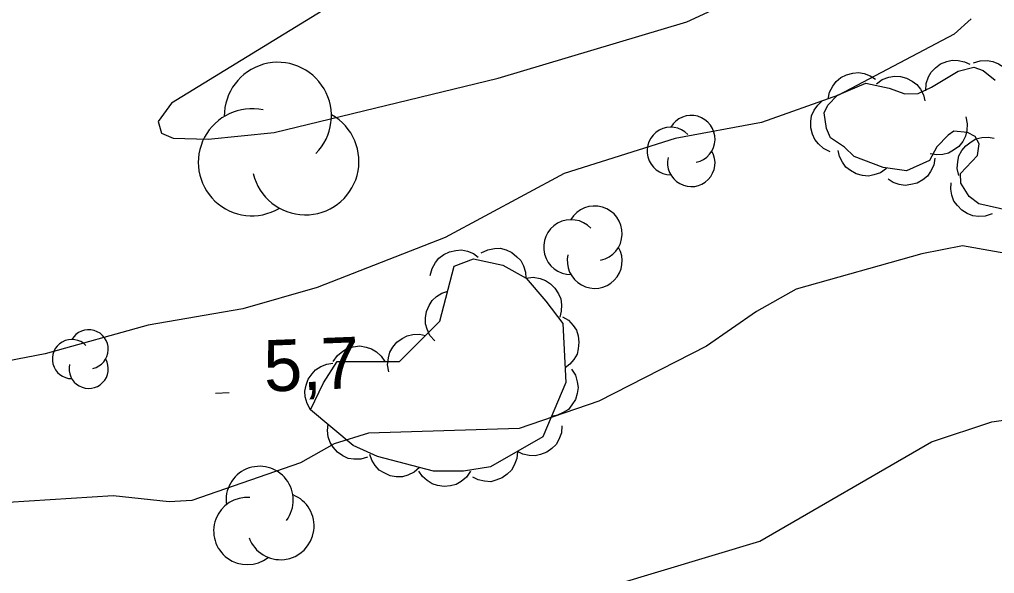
# Model space of a CAD drawing. Extents: x 336540 to 340074, y 5572036 to 5573747.
# Drawn here: x 337418.4 to 337475.3, y 5572866.6 to 5572898.9 of the extents above; entities that cross this region are included whole.
import ezdxf

# ---------------------------------------------------------------- set-up
doc = ezdxf.new("R2010")
doc.units = 0
for name, color, linetype in [('Niveau 2', 7, 'Continuous'), ('Niveau 3', 7, 'Continuous'), ('Niveau 44', 7, 'Continuous')]:
    doc.layers.add(name, color=color, linetype=linetype)

msp = doc.modelspace()

# ---------------------------------------------------------------- linework, layer by layer
at = {"layer": 'Niveau 2'}
for points in [[(337441.7, 5572902.91), (337427.25, 5572894.03), (337426.47, 5572892.96), (337426.67, 5572892.29), (337427.35, 5572891.99), (337429.39, 5572891.93), (337433.25, 5572892.31), (337446.31, 5572895.5), (337457.32, 5572898.78), (337463.09, 5572901.46)], [(337473.89, 5572898.96), (337472.91, 5572898.06), (337466.16, 5572894.5), (337461.67, 5572892.9), (337456.64, 5572891.97), (337450.15, 5572889.93), (337443.21, 5572886.2), (337435.76, 5572883.27), (337431.42, 5572882.02), (337425.9, 5572881.07), (337419.88, 5572879.4), (337411.5, 5572877.78)], [(337477.13, 5572885.05), (337473.38, 5572885.71), (337471.02, 5572885.24), (337463.68, 5572883.18), (337461.38, 5572881.87), (337458.45, 5572879.84), (337452.17, 5572876.64), (337447.53, 5572875.05), (337438.74, 5572874.77), (337436.74, 5572874.14), (337434.78, 5572873.05), (337428.45, 5572870.85), (337427.11, 5572870.77), (337423.86, 5572871.12), (337410.36, 5572870.25)], [(337410.64, 5572848.56), (337419.45, 5572854.95), (337425.22, 5572857.96), (337435.86, 5572861.72), (337442.09, 5572862.03), (337450.06, 5572865), (337461.57, 5572868.47), (337471.58, 5572874.26), (337475.09, 5572875.44), (337478.96, 5572875.98), (337482.24, 5572877.68), (337484.01, 5572879.64), (337487.66, 5572881.18), (337489.66, 5572881.76)]]:
    msp.add_lwpolyline(points, dxfattribs=at)
at = {"layer": 'Niveau 3'}
msp.add_line((337429.82, 5572877.11), (337430.62, 5572877.15), dxfattribs=at)
at = {"layer": 'Niveau 44'}
for points in [[(337471.25, 5572894.76), (337471.27, 5572895.17), (337471.41, 5572895.56), (337471.57, 5572895.85), (337471.81, 5572896.1), (337472.11, 5572896.32), (337472.47, 5572896.46), (337472.78, 5572896.54), (337473.14, 5572896.53), (337473.5, 5572896.45), (337473.82, 5572896.3)], [(337474.03, 5572896.39), (337474.42, 5572896.51), (337474.83, 5572896.52), (337475.16, 5572896.47), (337475.48, 5572896.33), (337475.79, 5572896.13), (337476.04, 5572895.84), (337476.24, 5572895.58), (337476.34, 5572895.24), (337476.4, 5572894.88), (337476.37, 5572894.52)], [(337476.15, 5572887.75), (337474.34, 5572888.16), (337473.77, 5572888.59), (337473.3, 5572889.37), (337473.28, 5572889.93), (337474.27, 5572890.97), (337474.37, 5572891.65), (337474.13, 5572892.09), (337473.68, 5572892.31), (337472.89, 5572892.4), (337472.56, 5572892.17), (337471.9, 5572891.48), (337471.47, 5572890.68), (337470.13, 5572890.08), (337468.77, 5572890.28), (337467.07, 5572890.91), (337466.5, 5572891.46), (337465.69, 5572892), (337465.46, 5572892.56), (337465.32, 5572893.46), (337465.54, 5572893.91), (337466.09, 5572894.49), (337467.76, 5572895.2), (337469.11, 5572894.9), (337470.02, 5572894.58), (337470.81, 5572894.6), (337471.59, 5572894.96), (337473.14, 5572895.89), (337474.04, 5572896.14), (337474.6, 5572895.93), (337475.29, 5572895.38)], [(337465.55, 5572894.26), (337465.63, 5572894.67), (337465.82, 5572895.03), (337466.02, 5572895.3), (337466.29, 5572895.52), (337466.62, 5572895.69), (337466.99, 5572895.78), (337467.32, 5572895.82), (337467.66, 5572895.76), (337468.01, 5572895.63), (337468.31, 5572895.44)], [(337468.37, 5572895.16), (337468.71, 5572895.41), (337469.09, 5572895.54), (337469.42, 5572895.61), (337469.77, 5572895.59), (337470.12, 5572895.49), (337470.46, 5572895.31), (337470.73, 5572895.12), (337470.94, 5572894.84), (337471.11, 5572894.51), (337471.2, 5572894.16)], [(337465.67, 5572891.2), (337465.29, 5572891.38), (337464.99, 5572891.66), (337464.78, 5572891.91), (337464.64, 5572892.23), (337464.55, 5572892.59), (337464.55, 5572892.97), (337464.59, 5572893.3), (337464.74, 5572893.62), (337464.95, 5572893.92), (337465.21, 5572894.17)], [(337473.58, 5572893.24), (337473.67, 5572892.83), (337473.64, 5572892.43), (337473.57, 5572892.1), (337473.4, 5572891.8), (337473.17, 5572891.51), (337472.86, 5572891.28), (337472.58, 5572891.11), (337472.24, 5572891.04), (337471.87, 5572891.01), (337471.51, 5572891.07)], [(337473.17, 5572889.81), (337473.08, 5572890.22), (337473.11, 5572890.63), (337473.18, 5572890.95), (337473.35, 5572891.26), (337473.58, 5572891.55), (337473.89, 5572891.78), (337474.17, 5572891.94), (337474.51, 5572892.02), (337474.88, 5572892.05), (337475.24, 5572891.99)], [(337468.95, 5572890.21), (337468.61, 5572889.97), (337468.22, 5572889.84), (337467.9, 5572889.78), (337467.55, 5572889.81), (337467.19, 5572889.91), (337466.86, 5572890.1), (337466.59, 5572890.29), (337466.39, 5572890.58), (337466.22, 5572890.91), (337466.13, 5572891.26)], [(337471.78, 5572890.82), (337471.71, 5572890.41), (337471.53, 5572890.05), (337471.34, 5572889.77), (337471.07, 5572889.55), (337470.75, 5572889.37), (337470.37, 5572889.28), (337470.05, 5572889.23), (337469.7, 5572889.29), (337469.35, 5572889.41), (337469.05, 5572889.59)], [(337475.12, 5572887.57), (337474.72, 5572887.44), (337474.32, 5572887.42), (337473.99, 5572887.46), (337473.66, 5572887.59), (337473.35, 5572887.79), (337473.09, 5572888.06), (337472.89, 5572888.32), (337472.77, 5572888.66), (337472.7, 5572889.02), (337472.72, 5572889.38)], [(337442.35, 5572883.97), (337442.45, 5572884.38), (337442.65, 5572884.73), (337442.85, 5572884.99), (337443.14, 5572885.2), (337443.47, 5572885.36), (337443.84, 5572885.44), (337444.17, 5572885.47), (337444.51, 5572885.39), (337444.86, 5572885.25), (337445.15, 5572885.05)], [(337445.32, 5572885.29), (337445.7, 5572885.48), (337446.1, 5572885.54), (337446.43, 5572885.56), (337446.77, 5572885.47), (337447.1, 5572885.31), (337447.4, 5572885.07), (337447.63, 5572884.84), (337447.79, 5572884.53), (337447.9, 5572884.17), (337447.93, 5572883.81)], [(337435.37, 5572876.14), (337436.12, 5572877.71), (337436.91, 5572878.96), (337440.55, 5572878.96), (337442.91, 5572881.31), (337443.75, 5572884.51), (337444.87, 5572884.94), (337446.58, 5572884.58), (337447.94, 5572883.81), (337449.09, 5572882.48), (337450.07, 5572881.17), (337450.25, 5572877.72), (337448.91, 5572874.56), (337445.86, 5572872.8), (337444.28, 5572872.55), (337442.54, 5572872.55), (337439.27, 5572873.41), (337437.86, 5572874.06), (337435.37, 5572876.14)], [(337447.94, 5572883.82), (337448.35, 5572883.87), (337448.75, 5572883.79), (337449.06, 5572883.69), (337449.36, 5572883.49), (337449.62, 5572883.24), (337449.82, 5572882.91), (337449.96, 5572882.61), (337450, 5572882.26), (337449.99, 5572881.89), (337449.9, 5572881.55)], [(337442.61, 5572880.16), (337442.33, 5572880.47), (337442.17, 5572880.84), (337442.07, 5572881.16), (337442.07, 5572881.51), (337442.13, 5572881.88), (337442.29, 5572882.23), (337442.46, 5572882.51), (337442.72, 5572882.74), (337443.03, 5572882.94), (337443.37, 5572883.06)], [(337450.05, 5572881.57), (337450.41, 5572881.36), (337450.68, 5572881.05), (337450.87, 5572880.78), (337450.97, 5572880.45), (337451.02, 5572880.08), (337450.98, 5572879.7), (337450.91, 5572879.38), (337450.73, 5572879.08), (337450.49, 5572878.79), (337450.21, 5572878.58)], [(337439.94, 5572878.35), (337439.86, 5572878.76), (337439.91, 5572879.17), (337439.98, 5572879.49), (337440.16, 5572879.79), (337440.4, 5572880.08), (337440.71, 5572880.3), (337441, 5572880.46), (337441.34, 5572880.53), (337441.71, 5572880.54), (337442.07, 5572880.47)], [(337436.69, 5572878.96), (337436.93, 5572879.31), (337437.24, 5572879.56), (337437.52, 5572879.73), (337437.86, 5572879.82), (337438.23, 5572879.86), (337438.61, 5572879.79), (337438.92, 5572879.7), (337439.22, 5572879.51), (337439.49, 5572879.26), (337439.69, 5572878.96)], [(337435.37, 5572876.14), (337435.16, 5572876.5), (337435.06, 5572876.9), (337435.03, 5572877.22), (337435.1, 5572877.57), (337435.23, 5572877.92), (337435.45, 5572878.23), (337435.66, 5572878.47), (337435.96, 5572878.66), (337436.31, 5572878.79), (337436.66, 5572878.85)], [(337450.58, 5572878.51), (337450.81, 5572878.16), (337450.92, 5572877.77), (337450.97, 5572877.44), (337450.92, 5572877.09), (337450.81, 5572876.74), (337450.6, 5572876.42), (337450.4, 5572876.16), (337450.1, 5572875.97), (337449.77, 5572875.82), (337449.41, 5572875.75)], [(337438.69, 5572873.37), (337438.29, 5572873.25), (337437.88, 5572873.26), (337437.56, 5572873.3), (337437.24, 5572873.45), (337436.94, 5572873.66), (337436.69, 5572873.96), (337436.5, 5572874.23), (337436.4, 5572874.56), (337436.35, 5572874.93), (337436.39, 5572875.29)], [(337450.03, 5572875.2), (337450, 5572874.79), (337449.85, 5572874.41), (337449.69, 5572874.12), (337449.44, 5572873.87), (337449.14, 5572873.66), (337448.78, 5572873.52), (337448.47, 5572873.44), (337448.11, 5572873.47), (337447.75, 5572873.55), (337447.43, 5572873.7)], [(337441.72, 5572872.77), (337441.4, 5572872.49), (337441.03, 5572872.32), (337440.72, 5572872.23), (337440.36, 5572872.23), (337440, 5572872.29), (337439.65, 5572872.45), (337439.37, 5572872.61), (337439.14, 5572872.88), (337438.94, 5572873.19), (337438.82, 5572873.53)], [(337447.43, 5572873.7), (337447.4, 5572873.29), (337447.25, 5572872.91), (337447.09, 5572872.62), (337446.84, 5572872.37), (337446.54, 5572872.16), (337446.18, 5572872.03), (337445.87, 5572871.94), (337445.51, 5572871.97), (337445.15, 5572872.05), (337444.83, 5572872.21)], [(337444.69, 5572872.55), (337444.46, 5572872.2), (337444.14, 5572871.95), (337443.86, 5572871.78), (337443.52, 5572871.69), (337443.15, 5572871.65), (337442.77, 5572871.72), (337442.46, 5572871.81), (337442.16, 5572872), (337441.89, 5572872.25), (337441.69, 5572872.55)]]:
    msp.add_lwpolyline(points, dxfattribs=at)
for centre, radius, start, end in [((337433.458, 5572893.292), 3.123, 315.0748, 180.7634), ((337431.941, 5572890.581), 3.123, 77.8963, 300.5807), ((337435.064, 5572890.633), 3.123, 193.2286, 60.6857), ((337457.569, 5572891.935), 1.386, 282.2692, 149.7263), ((337456.377, 5572891.241), 1.386, 44.1154, 269.804), ((337457.569, 5572890.548), 1.386, 166.9369, 29.6212), ((337451.939, 5572886.428), 1.603, 282.2692, 149.7263), ((337450.561, 5572885.626), 1.603, 44.1154, 269.804), ((337451.939, 5572884.825), 1.603, 166.9369, 29.6212), ((337422.427, 5572879.667), 1.142, 282.2692, 149.7263), ((337421.445, 5572879.096), 1.142, 44.1154, 269.804), ((337422.427, 5572878.525), 1.142, 166.9369, 29.6212), ((337432.397, 5572870.875), 1.962, 322.5477, 188.2363), ((337431.674, 5572869.062), 1.962, 85.3692, 308.0536), ((337433.614, 5572869.35), 1.962, 200.7015, 68.1586)]:
    msp.add_arc(centre, radius, start, end, dxfattribs=at)

# ---------------------------------------------------------------- texts
at = {"layer": 'Niveau 3'}
msp.add_text('5,7    ', height=2.9999, rotation=2.2763, dxfattribs=at).set_placement((337432.69, 5572877.19))

doc.saveas('drawing.dxf')
